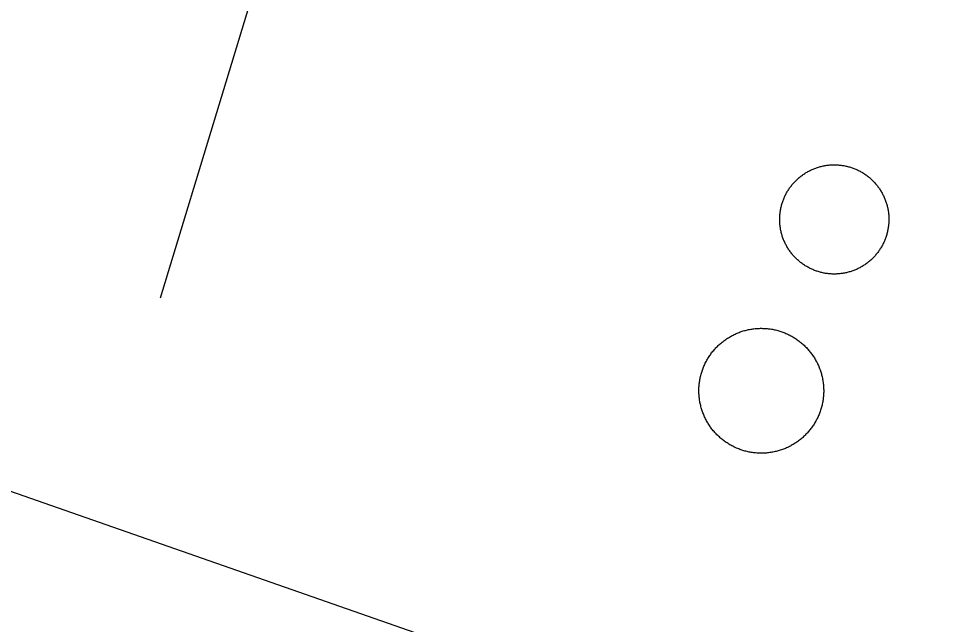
# Model space of a CAD drawing. Extents: x 3180038 to 3217926, y 922069 to 947485.
# Drawn here: x 3192191.7 to 3192293.5, y 941069.2 to 941136 of the extents above; entities that cross this region are included whole.
import ezdxf

# ---------------------------------------------------------------- set-up
doc = ezdxf.new("R2010")
doc.units = 0
for name, color, linetype in [('V-DOMW-TANK', 7, 'Continuous'), ('V-ROAD-CNTR', 7, 'Continuous'), ('V-TOPO-SHOR', 7, 'Continuous')]:
    doc.layers.add(name, color=color, linetype=linetype)

msp = doc.modelspace()

# ---------------------------------------------------------------- linework, layer by layer
at = {"layer": 'V-DOMW-TANK'}
for points in [[(3192277.0312724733, 941117.6537800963), (3192277.0992724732, 941117.7337800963), (3192277.1682724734, 941117.8137800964), (3192277.238272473, 941117.8887800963), (3192277.3102724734, 941117.9687800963), (3192277.3812724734, 941118.0447800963), (3192277.4552724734, 941118.1187800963), (3192277.5312724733, 941118.1927800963), (3192277.6072724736, 941118.2637800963), (3192277.6852724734, 941118.3357800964), (3192277.7642724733, 941118.4057800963), (3192277.8442724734, 941118.4727800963), (3192277.9242724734, 941118.5407800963), (3192278.0082724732, 941118.6037800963), (3192278.090272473, 941118.6697800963), (3192278.1782724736, 941118.7307800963), (3192278.2622724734, 941118.7927800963), (3192278.3482724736, 941118.8517800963), (3192278.4362724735, 941118.9087800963), (3192278.5242724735, 941118.9667800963), (3192278.6142724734, 941119.0197800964), (3192278.704272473, 941119.0727800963), (3192278.7972724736, 941119.1237800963), (3192278.8892724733, 941119.1717800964), (3192278.9832724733, 941119.2227800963), (3192279.0772724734, 941119.2697800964), (3192279.1712724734, 941119.3147800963), (3192279.2682724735, 941119.3577800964), (3192279.3642724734, 941119.3987800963), (3192279.4622724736, 941119.4397800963), (3192279.5582724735, 941119.4767800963), (3192279.6592724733, 941119.5137800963), (3192279.755272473, 941119.5477800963), (3192279.8572724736, 941119.5807800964), (3192279.9582724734, 941119.6137800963), (3192280.0582724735, 941119.6427800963), (3192280.1582724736, 941119.6707800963), (3192280.2612724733, 941119.6957800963), (3192280.363272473, 941119.7197800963), (3192280.4662724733, 941119.7427800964), (3192280.5702724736, 941119.7627800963), (3192280.6732724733, 941119.7837800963), (3192280.7772724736, 941119.7977800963), (3192280.8812724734, 941119.8147800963), (3192280.9842724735, 941119.8307800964), (3192281.0882724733, 941119.8407800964), (3192281.1952724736, 941119.8487800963), (3192281.2992724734, 941119.8577800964), (3192281.4042724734, 941119.8637800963), (3192281.5082724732, 941119.8677800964), (3192281.6152724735, 941119.8697800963), (3192281.7192724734, 941119.8717800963), (3192281.8242724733, 941119.8697800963), (3192281.9282724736, 941119.8677800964), (3192282.0342724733, 941119.8617800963), (3192282.1392724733, 941119.8557800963), (3192282.2432724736, 941119.8467800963), (3192282.3482724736, 941119.8367800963), (3192282.4522724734, 941119.8247800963), (3192282.5572724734, 941119.8107800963), (3192282.6612724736, 941119.7937800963), (3192282.7642724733, 941119.7777800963), (3192282.8682724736, 941119.7567800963), (3192282.9702724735, 941119.7367800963), (3192283.073272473, 941119.7137800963), (3192283.1752724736, 941119.6877800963), (3192283.2782724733, 941119.6607800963), (3192283.3782724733, 941119.6337800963), (3192283.4782724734, 941119.6037800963), (3192283.579272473, 941119.5707800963), (3192283.6792724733, 941119.5377800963), (3192283.7772724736, 941119.5027800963), (3192283.8762724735, 941119.4657800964), (3192283.9742724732, 941119.4277800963), (3192284.0702724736, 941119.3867800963), (3192284.1662724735, 941119.3437800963), (3192284.2632724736, 941119.3007800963), (3192284.3572724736, 941119.2547800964), (3192284.451272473, 941119.2077800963), (3192284.5452724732, 941119.1587800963), (3192284.6372724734, 941119.1077800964), (3192284.7282724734, 941119.0567800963), (3192284.8182724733, 941119.0037800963), (3192284.9082724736, 941118.9477800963), (3192284.9962724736, 941118.8907800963), (3192285.0842724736, 941118.8317800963), (3192285.1702724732, 941118.7717800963), (3192285.2562724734, 941118.7107800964), (3192285.340272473, 941118.6487800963), (3192285.4242724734, 941118.5837800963), (3192285.5062724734, 941118.5157800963), (3192285.5862724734, 941118.4527800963), (3192285.6662724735, 941118.3827800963), (3192285.7452724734, 941118.3127800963), (3192285.8212724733, 941118.2417800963), (3192285.897272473, 941118.1697800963), (3192285.9732724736, 941118.0957800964), (3192286.0462724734, 941118.0207800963), (3192286.1182724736, 941117.9447800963), (3192286.1902724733, 941117.8667800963), (3192286.2592724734, 941117.7867800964)], [(3192278.7682724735, 941108.5897800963), (3192278.6762724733, 941108.6407800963), (3192278.5862724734, 941108.6957800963), (3192278.4962724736, 941108.7487800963), (3192278.4072724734, 941108.8067800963), (3192278.3192724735, 941108.8657800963), (3192278.2332724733, 941108.9247800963), (3192278.1492724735, 941108.9867800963), (3192278.0632724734, 941109.0477800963), (3192277.9812724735, 941109.1137800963), (3192277.900272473, 941109.1787800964), (3192277.8202724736, 941109.2467800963), (3192277.738272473, 941109.3147800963), (3192277.6602724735, 941109.3837800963), (3192277.5822724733, 941109.4557800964), (3192277.5062724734, 941109.5267800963), (3192277.4332724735, 941109.5987800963), (3192277.3592724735, 941109.6767800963), (3192277.2852724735, 941109.7527800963), (3192277.2162724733, 941109.8307800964), (3192277.1462724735, 941109.9097800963), (3192277.0782724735, 941109.9897800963), (3192277.0112724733, 941110.0717800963), (3192276.9452724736, 941110.1537800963), (3192276.8822724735, 941110.2377800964), (3192276.8202724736, 941110.3217800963), (3192276.7592724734, 941110.4077800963), (3192276.6992724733, 941110.4937800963), (3192276.6422724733, 941110.5817800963), (3192276.5852724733, 941110.6717800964), (3192276.5312724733, 941110.7597800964), (3192276.4782724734, 941110.8547800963), (3192276.4272724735, 941110.9447800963), (3192276.3762724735, 941111.0367800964), (3192276.329272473, 941111.1287800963), (3192276.2822724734, 941111.2227800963), (3192276.2372724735, 941111.3187800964), (3192276.1942724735, 941111.4137800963), (3192276.1532724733, 941111.5117800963), (3192276.1122724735, 941111.6077800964), (3192276.073272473, 941111.7067800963), (3192276.0362724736, 941111.8047800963), (3192276.0012724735, 941111.9027800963), (3192275.968272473, 941112.0037800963), (3192275.9382724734, 941112.1037800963), (3192275.9112724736, 941112.2037800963), (3192275.8782724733, 941112.3067800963), (3192275.8542724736, 941112.4087800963), (3192275.829272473, 941112.5087800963), (3192275.806272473, 941112.6117800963), (3192275.7862724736, 941112.7157800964), (3192275.7682724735, 941112.8187800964), (3192275.7512724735, 941112.9227800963), (3192275.735272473, 941113.0277800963), (3192275.7232724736, 941113.1317800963), (3192275.7102724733, 941113.2357800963), (3192275.7002724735, 941113.3407800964), (3192275.6942724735, 941113.4447800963), (3192275.6882724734, 941113.5497800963), (3192275.6822724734, 941113.6577800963), (3192275.6802724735, 941113.7607800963), (3192275.6802724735, 941113.8667800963), (3192275.6822724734, 941113.9717800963), (3192275.684272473, 941114.0757800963), (3192275.6882724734, 941114.1807800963), (3192275.6962724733, 941114.2847800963), (3192275.704272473, 941114.3887800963), (3192275.7142724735, 941114.4957800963), (3192275.7272724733, 941114.5997800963), (3192275.7412724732, 941114.7027800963), (3192275.755272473, 941114.8067800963), (3192275.7742724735, 941114.9117800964), (3192275.7942724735, 941115.0137800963), (3192275.8152724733, 941115.1157800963), (3192275.8372724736, 941115.2207800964), (3192275.8622724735, 941115.3207800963), (3192275.8882724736, 941115.4237800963), (3192275.917272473, 941115.5237800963), (3192275.948272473, 941115.6257800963), (3192275.9792724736, 941115.7267800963), (3192276.0132724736, 941115.8247800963), (3192276.0482724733, 941115.9247800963), (3192276.0852724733, 941116.0237800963), (3192276.1242724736, 941116.1197800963), (3192276.1652724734, 941116.2177800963), (3192276.2062724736, 941116.3147800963), (3192276.2512724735, 941116.4087800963), (3192276.2962724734, 941116.5047800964), (3192276.343272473, 941116.5967800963), (3192276.3922724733, 941116.6907800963), (3192276.4432724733, 941116.7837800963), (3192276.4952724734, 941116.8737800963), (3192276.5482724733, 941116.9677800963), (3192276.6032724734, 941117.0537800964), (3192276.6612724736, 941117.1437800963), (3192276.718272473, 941117.2297800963), (3192276.7772724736, 941117.3157800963), (3192276.8392724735, 941117.4017800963), (3192276.9022724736, 941117.4857800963), (3192276.9662724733, 941117.5697800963), (3192277.0312724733, 941117.6537800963)], [(3192286.2592724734, 941117.7867800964), (3192286.3272724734, 941117.7067800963), (3192286.3932724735, 941117.6247800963), (3192286.4582724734, 941117.5427800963), (3192286.522272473, 941117.4587800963), (3192286.5872724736, 941117.3747800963), (3192286.647272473, 941117.2887800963), (3192286.7062724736, 941117.2027800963), (3192286.7632724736, 941117.1167800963), (3192286.8192724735, 941117.0247800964), (3192286.8742724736, 941116.9347800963), (3192286.9272724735, 941116.8447800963), (3192286.9782724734, 941116.7547800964), (3192287.0272724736, 941116.6607800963), (3192287.0772724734, 941116.5687800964), (3192287.1242724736, 941116.4737800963), (3192287.167272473, 941116.3777800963), (3192287.2142724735, 941116.2837800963), (3192287.2532724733, 941116.1877800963), (3192287.292272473, 941116.0887800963), (3192287.3332724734, 941115.9907800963), (3192287.3672724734, 941115.8947800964), (3192287.4022724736, 941115.7937800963), (3192287.4352724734, 941115.6937800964), (3192287.4662724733, 941115.5937800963), (3192287.4962724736, 941115.4927800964), (3192287.5232724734, 941115.3907800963), (3192287.5502724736, 941115.2907800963), (3192287.5742724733, 941115.1877800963), (3192287.5972724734, 941115.0837800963), (3192287.6172724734, 941114.9807800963), (3192287.6362724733, 941114.8807800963), (3192287.6542724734, 941114.7737800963), (3192287.6692724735, 941114.6717800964), (3192287.6832724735, 941114.5657800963), (3192287.6932724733, 941114.4627800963), (3192287.7032724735, 941114.3567800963), (3192287.7122724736, 941114.2537800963), (3192287.718272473, 941114.1477800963), (3192287.7222724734, 941114.0407800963), (3192287.7242724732, 941113.9367800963), (3192287.7262724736, 941113.8317800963), (3192287.7242724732, 941113.7277800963), (3192287.718272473, 941113.6207800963), (3192287.7162724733, 941113.5167800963), (3192287.7092724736, 941113.4127800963), (3192287.701272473, 941113.3077800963), (3192287.6912724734, 941113.2017800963), (3192287.6792724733, 941113.0987800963), (3192287.664272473, 941112.9947800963), (3192287.6482724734, 941112.8897800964), (3192287.6282724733, 941112.7857800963), (3192287.6112724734, 941112.6827800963), (3192287.5912724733, 941112.5807800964), (3192287.5662724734, 941112.4787800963), (3192287.542272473, 941112.3757800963), (3192287.5152724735, 941112.2737800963), (3192287.4862724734, 941112.1737800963), (3192287.4582724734, 941112.0707800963), (3192287.4252724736, 941111.9707800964), (3192287.3922724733, 941111.8717800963)], [(3192287.3922724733, 941111.8717800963), (3192287.3552724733, 941111.7737800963), (3192287.3182724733, 941111.6757800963), (3192287.2792724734, 941111.5777800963), (3192287.2402724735, 941111.4807800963), (3192287.1972724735, 941111.3827800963), (3192287.1542724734, 941111.2887800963), (3192287.1072724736, 941111.1947800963), (3192287.0602724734, 941111.0997800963), (3192287.0112724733, 941111.0057800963), (3192286.9622724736, 941110.9117800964), (3192286.9092724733, 941110.8217800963), (3192286.8552724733, 941110.7317800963), (3192286.8002724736, 941110.6437800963), (3192286.7452724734, 941110.5537800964), (3192286.6852724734, 941110.4677800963), (3192286.6262724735, 941110.3817800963), (3192286.5652724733, 941110.2947800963), (3192286.5012724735, 941110.2117800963), (3192286.4382724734, 941110.1277800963), (3192286.3722724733, 941110.0457800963), (3192286.3052724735, 941109.9637800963), (3192286.2372724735, 941109.8857800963), (3192286.1692724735, 941109.8057800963), (3192286.096272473, 941109.7277800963), (3192286.022272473, 941109.6517800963), (3192285.948272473, 941109.5787800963), (3192285.8742724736, 941109.5047800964), (3192285.7972724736, 941109.4327800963), (3192285.7192724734, 941109.3637800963), (3192285.6412724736, 941109.2917800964), (3192285.5612724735, 941109.2237800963), (3192285.4792724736, 941109.1567800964), (3192285.397272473, 941109.0947800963), (3192285.3132724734, 941109.0277800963), (3192285.2292724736, 941108.9657800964), (3192285.1432724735, 941108.9047800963), (3192285.0552724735, 941108.8457800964), (3192284.9692724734, 941108.7877800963), (3192284.8792724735, 941108.7327800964), (3192284.789272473, 941108.6757800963), (3192284.6992724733, 941108.6237800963), (3192284.6072724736, 941108.5727800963), (3192284.5152724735, 941108.5237800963), (3192284.4222724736, 941108.4747800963), (3192284.3282724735, 941108.4277800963), (3192284.2322724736, 941108.3827800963), (3192284.1362724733, 941108.3397800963), (3192284.039272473, 941108.2987800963), (3192283.9432724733, 941108.2577800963), (3192283.8452724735, 941108.2207800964), (3192283.7472724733, 941108.1837800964), (3192283.6462724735, 941108.1487800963), (3192283.5482724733, 941108.1157800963), (3192283.448272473, 941108.0837800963), (3192283.3452724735, 941108.0547800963), (3192283.2472724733, 941108.0257800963), (3192283.1422724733, 941108.0017800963), (3192283.0402724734, 941107.9767800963), (3192282.9382724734, 941107.9547800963), (3192282.8352724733, 941107.9337800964), (3192282.7312724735, 941107.9157800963), (3192282.6282724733, 941107.8967800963), (3192282.5242724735, 941107.8827800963), (3192282.4192724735, 941107.8687800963), (3192282.3152724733, 941107.8577800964), (3192282.2112724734, 941107.8477800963), (3192282.1062724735, 941107.8397800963), (3192282.0002724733, 941107.8337800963), (3192281.8952724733, 941107.8297800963), (3192281.7912724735, 941107.8277800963), (3192281.6862724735, 941107.8257800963), (3192281.5802724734, 941107.8277800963), (3192281.4752724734, 941107.8297800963), (3192281.3712724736, 941107.8357800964), (3192281.2642724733, 941107.8397800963), (3192281.1602724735, 941107.8497800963), (3192281.056272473, 941107.8597800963), (3192280.951272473, 941107.8727800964), (3192280.8472724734, 941107.8867800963), (3192280.7442724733, 941107.9027800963), (3192280.6402724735, 941107.9197800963), (3192280.5372724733, 941107.9397800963), (3192280.4332724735, 941107.9627800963), (3192280.3312724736, 941107.9827800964), (3192280.2282724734, 941108.0097800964), (3192280.1282724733, 941108.0367800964), (3192280.0232724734, 941108.0627800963), (3192279.9252724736, 941108.0937800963), (3192279.8252724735, 941108.1267800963), (3192279.7282724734, 941108.1587800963), (3192279.6262724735, 941108.1937800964), (3192279.5282724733, 941108.2327800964), (3192279.431272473, 941108.2697800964), (3192279.3332724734, 941108.3107800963), (3192279.2372724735, 941108.3537800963), (3192279.1412724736, 941108.3967800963), (3192279.0462724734, 941108.4417800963), (3192278.9502724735, 941108.4887800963), (3192278.860272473, 941108.5377800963), (3192278.7682724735, 941108.5897800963)], [(3192267.643185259, 941098.3223233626), (3192267.7051852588, 941098.4263233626), (3192267.766185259, 941098.5293233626), (3192267.8271852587, 941098.6313233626), (3192267.893185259, 941098.7323233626), (3192267.961185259, 941098.8323233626), (3192268.030185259, 941098.9303233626), (3192268.098185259, 941099.0293233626), (3192268.172185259, 941099.1253233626), (3192268.243185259, 941099.2193233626), (3192268.319185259, 941099.3133233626), (3192268.397185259, 941099.4053233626), (3192268.475185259, 941099.4983233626), (3192268.555185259, 941099.5883233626), (3192268.636185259, 941099.6763233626), (3192268.718185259, 941099.7623233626), (3192268.802185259, 941099.8483233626), (3192268.890185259, 941099.9323233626), (3192268.978185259, 941100.0143233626), (3192269.067185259, 941100.0933233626), (3192269.157185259, 941100.1733233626), (3192269.249185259, 941100.2513233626), (3192269.339185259, 941100.3273233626), (3192269.4351852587, 941100.4013233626), (3192269.531185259, 941100.4743233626), (3192269.6281852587, 941100.5443233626), (3192269.726185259, 941100.6143233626), (3192269.826185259, 941100.6813233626), (3192269.927185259, 941100.7493233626), (3192270.025185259, 941100.8123233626), (3192270.1311852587, 941100.8743233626), (3192270.234185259, 941100.9373233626), (3192270.338185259, 941100.9933233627), (3192270.443185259, 941101.0503233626), (3192270.551185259, 941101.1053233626), (3192270.660185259, 941101.1583233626), (3192270.768185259, 941101.2103233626), (3192270.877185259, 941101.2593233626), (3192270.988185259, 941101.3063233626), (3192271.102185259, 941101.3553233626), (3192271.211185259, 941101.3963233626), (3192271.323185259, 941101.4373233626), (3192271.438185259, 941101.4763233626), (3192271.553185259, 941101.5153233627), (3192271.6651852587, 941101.5503233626), (3192271.782185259, 941101.5843233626), (3192271.897185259, 941101.6153233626), (3192272.014185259, 941101.6463233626), (3192272.130185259, 941101.6733233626), (3192272.249185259, 941101.6973233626), (3192272.366185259, 941101.7223233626), (3192272.485185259, 941101.7403233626), (3192272.603185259, 941101.7633233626), (3192272.7221852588, 941101.7793233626), (3192272.8411852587, 941101.7953233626), (3192272.962185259, 941101.8083233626), (3192273.081185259, 941101.8183233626), (3192273.1991852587, 941101.8283233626), (3192273.320185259, 941101.8343233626), (3192273.441185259, 941101.8383233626), (3192273.5601852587, 941101.8423233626), (3192273.681185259, 941101.8423233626), (3192273.801185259, 941101.8403233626), (3192273.920185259, 941101.8363233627), (3192274.041185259, 941101.8323233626), (3192274.160185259, 941101.8243233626), (3192274.281185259, 941101.8143233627), (3192274.399185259, 941101.7993233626), (3192274.5201852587, 941101.7873233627), (3192274.639185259, 941101.7733233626), (3192274.758185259, 941101.7523233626), (3192274.875185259, 941101.7323233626), (3192274.993185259, 941101.7093233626), (3192275.112185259, 941101.6853233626), (3192275.229185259, 941101.6583233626), (3192275.346185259, 941101.6293233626), (3192275.462185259, 941101.5993233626), (3192275.5771852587, 941101.5683233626), (3192275.694185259, 941101.5313233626), (3192275.806185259, 941101.4963233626), (3192275.921185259, 941101.4573233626), (3192276.034185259, 941101.4173233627), (3192276.146185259, 941101.3733233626), (3192276.257185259, 941101.3303233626), (3192276.368185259, 941101.2833233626), (3192276.478185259, 941101.2323233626), (3192276.589185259, 941101.1853233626), (3192276.695185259, 941101.1323233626), (3192276.802185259, 941101.0793233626), (3192276.908185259, 941101.0213233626), (3192277.015185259, 941100.9643233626), (3192277.119185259, 941100.9053233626), (3192277.2221852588, 941100.8433233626), (3192277.3241852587, 941100.7803233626), (3192277.424185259, 941100.7163233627), (3192277.525185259, 941100.6493233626), (3192277.623185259, 941100.5773233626), (3192277.7191852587, 941100.5093233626), (3192277.818185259, 941100.4383233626), (3192277.912185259, 941100.3643233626), (3192278.0061852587, 941100.2883233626)], [(3192278.0061852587, 941100.2883233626), (3192278.098185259, 941100.2123233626), (3192278.190185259, 941100.1343233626), (3192278.278185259, 941100.0553233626), (3192278.369185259, 941099.9733233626), (3192278.4551852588, 941099.8893233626), (3192278.541185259, 941099.8053233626), (3192278.625185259, 941099.7193233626), (3192278.706185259, 941099.6313233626), (3192278.786185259, 941099.5433233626), (3192278.866185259, 941099.4523233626), (3192278.942185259, 941099.3603233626), (3192279.0201852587, 941099.2643233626), (3192279.0941852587, 941099.1723233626), (3192279.167185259, 941099.0783233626), (3192279.237185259, 941098.9793233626), (3192279.3071852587, 941098.8813233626), (3192279.374185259, 941098.7833233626), (3192279.440185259, 941098.6823233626), (3192279.505185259, 941098.5823233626), (3192279.567185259, 941098.4783233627), (3192279.630185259, 941098.3733233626), (3192279.6851852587, 941098.2693233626), (3192279.743185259, 941098.1643233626), (3192279.798185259, 941098.0563233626), (3192279.851185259, 941097.9493233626), (3192279.902185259, 941097.8413233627), (3192279.9521852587, 941097.7303233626), (3192279.999185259, 941097.6203233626), (3192280.048185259, 941097.5093233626), (3192280.089185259, 941097.3963233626), (3192280.130185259, 941097.2843233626), (3192280.169185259, 941097.1713233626), (3192280.208185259, 941097.0563233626), (3192280.242185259, 941096.9423233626), (3192280.277185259, 941096.8273233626), (3192280.308185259, 941096.7103233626), (3192280.337185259, 941096.5933233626), (3192280.365185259, 941096.4773233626), (3192280.390185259, 941096.3603233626), (3192280.414185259, 941096.2413233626), (3192280.433185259, 941096.1243233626), (3192280.4551852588, 941096.0063233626), (3192280.4721852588, 941095.8873233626), (3192280.488185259, 941095.7663233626), (3192280.500185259, 941095.6473233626), (3192280.511185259, 941095.5293233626), (3192280.521185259, 941095.4083233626), (3192280.527185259, 941095.2893233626), (3192280.531185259, 941095.1683233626), (3192280.535185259, 941095.0473233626), (3192280.535185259, 941094.9283233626), (3192280.533185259, 941094.8083233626), (3192280.529185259, 941094.6873233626), (3192280.525185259, 941094.5683233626), (3192280.517185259, 941094.4473233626), (3192280.507185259, 941094.3283233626), (3192280.492185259, 941094.2083233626), (3192280.480185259, 941094.0893233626), (3192280.4661852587, 941093.9703233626), (3192280.445185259, 941093.8513233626)], [(3192271.3811852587, 941088.4593233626), (3192271.268185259, 941088.5003233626), (3192271.155185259, 941088.5413233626), (3192271.0431852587, 941088.5863233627), (3192270.9321852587, 941088.6333233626), (3192270.8241852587, 941088.6783233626), (3192270.711185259, 941088.7313233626), (3192270.607185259, 941088.7823233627), (3192270.498185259, 941088.8383233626), (3192270.392185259, 941088.8933233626), (3192270.287185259, 941088.9503233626), (3192270.183185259, 941089.0123233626), (3192270.078185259, 941089.0733233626), (3192269.978185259, 941089.1353233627), (3192269.875185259, 941089.2003233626), (3192269.775185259, 941089.2683233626), (3192269.677185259, 941089.3373233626), (3192269.581185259, 941089.4053233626), (3192269.484185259, 941089.4793233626), (3192269.388185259, 941089.5503233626), (3192269.294185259, 941089.6263233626), (3192269.2021852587, 941089.7043233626), (3192269.112185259, 941089.7823233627), (3192269.021185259, 941089.8623233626), (3192268.933185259, 941089.9443233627), (3192268.8471852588, 941090.0263233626), (3192268.761185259, 941090.1093233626), (3192268.677185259, 941090.1983233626), (3192268.593185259, 941090.2863233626), (3192268.514185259, 941090.3743233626), (3192268.436185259, 941090.4643233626), (3192268.358185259, 941090.5563233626), (3192268.282185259, 941090.6463233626), (3192268.206185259, 941090.7423233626), (3192268.135185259, 941090.8393233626), (3192268.063185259, 941090.9353233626), (3192267.993185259, 941091.0333233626), (3192267.926185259, 941091.1333233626), (3192267.860185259, 941091.2343233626), (3192267.797185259, 941091.3323233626), (3192267.733185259, 941091.4393233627), (3192267.674185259, 941091.5413233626), (3192267.6141852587, 941091.6483233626), (3192267.5571852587, 941091.7503233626), (3192267.504185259, 941091.8583233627), (3192267.451185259, 941091.9673233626), (3192267.399185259, 941092.0763233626), (3192267.348185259, 941092.1863233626), (3192267.301185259, 941092.2953233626), (3192267.2561852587, 941092.4053233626), (3192267.213185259, 941092.5183233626), (3192267.172185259, 941092.6313233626), (3192267.1311852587, 941092.7453233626), (3192267.0941852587, 941092.8603233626), (3192267.0571852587, 941092.9733233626), (3192267.025185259, 941093.0893233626), (3192266.994185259, 941093.2063233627), (3192266.963185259, 941093.3213233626), (3192266.937185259, 941093.4373233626), (3192266.910185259, 941093.5563233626), (3192266.887185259, 941093.6733233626), (3192266.867185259, 941093.7923233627), (3192266.846185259, 941093.9113233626), (3192266.828185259, 941094.0293233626), (3192266.814185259, 941094.1483233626), (3192266.801185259, 941094.2693233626), (3192266.789185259, 941094.3883233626), (3192266.781185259, 941094.5093233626), (3192266.775185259, 941094.6273233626), (3192266.769185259, 941094.7483233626), (3192266.767185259, 941094.8673233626), (3192266.767185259, 941094.9883233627), (3192266.769185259, 941095.1093233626), (3192266.771185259, 941095.2273233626), (3192266.775185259, 941095.3483233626), (3192266.785185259, 941095.4673233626), (3192266.795185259, 941095.5883233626), (3192266.808185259, 941095.7073233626), (3192266.822185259, 941095.8283233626), (3192266.838185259, 941095.9463233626), (3192266.855185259, 941096.0653233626), (3192266.875185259, 941096.1843233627), (3192266.8981852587, 941096.3013233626), (3192266.922185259, 941096.4193233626), (3192266.9491852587, 941096.5363233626), (3192266.978185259, 941096.6533233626), (3192267.008185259, 941096.7703233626), (3192267.041185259, 941096.8843233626), (3192267.076185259, 941097.0013233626), (3192267.113185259, 941097.1143233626), (3192267.152185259, 941097.2283233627), (3192267.193185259, 941097.3413233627), (3192267.234185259, 941097.4543233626), (3192267.279185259, 941097.5643233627), (3192267.326185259, 941097.6753233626), (3192267.371185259, 941097.7853233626), (3192267.424185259, 941097.8963233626), (3192267.475185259, 941098.0023233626), (3192267.531185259, 941098.1113233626), (3192267.586185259, 941098.2153233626), (3192267.643185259, 941098.3223233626)], [(3192280.445185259, 941093.8513233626), (3192280.425185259, 941093.7323233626), (3192280.402185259, 941093.6163233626), (3192280.3781852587, 941093.4973233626), (3192280.351185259, 941093.3803233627), (3192280.322185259, 941093.2633233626), (3192280.292185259, 941093.1473233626), (3192280.261185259, 941093.0323233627), (3192280.224185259, 941092.9133233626), (3192280.189185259, 941092.8033233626), (3192280.150185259, 941092.6883233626), (3192280.109185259, 941092.5753233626), (3192280.066185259, 941092.4633233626), (3192280.0231852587, 941092.3503233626), (3192279.976185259, 941092.2393233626), (3192279.929185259, 941092.1313233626), (3192279.8781852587, 941092.0183233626), (3192279.825185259, 941091.9143233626), (3192279.771185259, 941091.8053233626), (3192279.714185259, 941091.6993233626), (3192279.657185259, 941091.5943233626), (3192279.5971852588, 941091.4903233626), (3192279.536185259, 941091.3853233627), (3192279.4721852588, 941091.2853233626), (3192279.407185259, 941091.1833233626), (3192279.3411852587, 941091.0823233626), (3192279.2701852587, 941090.9843233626), (3192279.2021852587, 941090.8883233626), (3192279.130185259, 941090.7913233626), (3192279.0571852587, 941090.6953233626), (3192278.981185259, 941090.6013233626), (3192278.905185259, 941090.5093233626), (3192278.8271852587, 941090.4193233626), (3192278.747185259, 941090.3293233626), (3192278.6651852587, 941090.2413233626), (3192278.582185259, 941090.1553233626), (3192278.498185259, 941090.0693233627), (3192278.412185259, 941089.9853233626), (3192278.323185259, 941089.9013233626), (3192278.235185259, 941089.8213233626), (3192278.1451852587, 941089.7433233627), (3192278.053185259, 941089.6653233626), (3192277.961185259, 941089.5893233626), (3192277.865185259, 941089.5143233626), (3192277.771185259, 941089.4423233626), (3192277.672185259, 941089.3703233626), (3192277.5741852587, 941089.3013233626), (3192277.476185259, 941089.2333233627), (3192277.375185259, 941089.1673233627), (3192277.275185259, 941089.1043233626), (3192277.170185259, 941089.0403233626), (3192277.066185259, 941088.9813233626), (3192276.962185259, 941088.9223233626), (3192276.857185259, 941088.8643233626), (3192276.749185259, 941088.8113233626), (3192276.642185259, 941088.7583233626), (3192276.534185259, 941088.7073233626), (3192276.423185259, 941088.6553233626), (3192276.312185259, 941088.6083233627), (3192276.2021852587, 941088.5633233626), (3192276.089185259, 941088.5203233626), (3192275.976185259, 941088.4793233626), (3192275.8641852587, 941088.4383233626), (3192275.749185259, 941088.4013233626), (3192275.6341852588, 941088.3653233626), (3192275.5201852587, 941088.3323233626), (3192275.403185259, 941088.3013233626), (3192275.286185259, 941088.2703233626), (3192275.170185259, 941088.2443233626), (3192275.053185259, 941088.2173233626), (3192274.934185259, 941088.1953233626), (3192274.817185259, 941088.1743233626), (3192274.6991852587, 941088.1543233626), (3192274.5801852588, 941088.1373233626), (3192274.459185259, 941088.1213233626), (3192274.340185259, 941088.1093233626), (3192274.221185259, 941088.0963233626), (3192274.100185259, 941088.0883233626), (3192273.982185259, 941088.0823233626), (3192273.8611852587, 941088.0763233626), (3192273.740185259, 941088.0743233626), (3192273.621185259, 941088.0743233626), (3192273.500185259, 941088.0763233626), (3192273.380185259, 941088.0783233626), (3192273.261185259, 941088.0823233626), (3192273.140185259, 941088.0923233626), (3192273.021185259, 941088.1023233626), (3192272.900185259, 941088.1153233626), (3192272.782185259, 941088.1293233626), (3192272.663185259, 941088.1453233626), (3192272.544185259, 941088.1643233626), (3192272.425185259, 941088.1823233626), (3192272.306185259, 941088.2053233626), (3192272.190185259, 941088.2293233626), (3192272.073185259, 941088.2563233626), (3192271.956185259, 941088.2853233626), (3192271.839185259, 941088.3153233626), (3192271.725185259, 941088.3483233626), (3192271.606185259, 941088.3833233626), (3192271.495185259, 941088.4203233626), (3192271.3811852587, 941088.4593233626)]]:
    msp.add_lwpolyline(points, dxfattribs=at)
at = {"layer": 'V-ROAD-CNTR'}
msp.add_lwpolyline([(3192670.615621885, 940882.1142078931), (3192647.329668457, 940898.973174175), (3192569.352824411, 940945.7980805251), (3192427.4071083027, 941001.2399696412), (3192182.380598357, 941086.7757985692), (3192016.152930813, 941157.7636565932), (3191918.0411270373, 941193.2395856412)], dxfattribs=at)
at = {"layer": 'V-TOPO-SHOR'}
msp.add_lwpolyline([(3192207.355553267, 941105.1976242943), (3192227.571145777, 941171.620285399), (3192247.786738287, 941197.6117614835), (3192288.2179233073, 941229.3791211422), (3192409.511478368, 941313.1294329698), (3192441.2788380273, 941318.9053165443), (3192536.580917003, 941324.6812001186), (3192689.6418317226, 941333.34502548)], dxfattribs=at)

doc.saveas('drawing.dxf')
